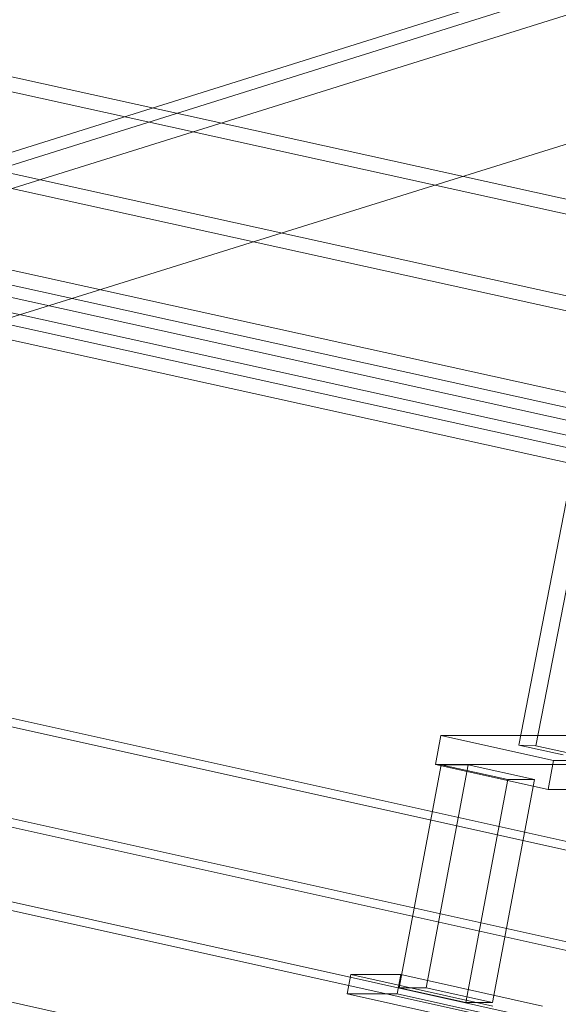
# Model space of a CAD drawing. Header units: millimetres. Extents: x -4738 to 65662, y -68080 to 6847.
# Tile 847 of 1056: x 21308 to 21527, y 1686 to 2086. Entities that reach past the tile are written whole.
import ezdxf

# ---------------------------------------------------------------- set-up
doc = ezdxf.new("R2010")
doc.units = ezdxf.units.MM
for name, color, linetype, lineweight in [('COTAS_P', 1, 'Continuous', 0), ('lateral_C02', 7, 'Continuous', 0), ('lateral_C10', 7, 'Continuous', 0)]:
    doc.layers.add(name, color=color, linetype=linetype, lineweight=lineweight)
doc.dimstyles.new('R19_100', dxfattribs={"dimtxt": 250, "dimasz": 150, "dimexe": 150, "dimexo": 80, "dimgap": 100, "dimtad": 1, "dimtih": 1, "dimtoh": 1, "dimdsep": 46, "dimcen": 0.09, "dimadec": 0, "dimazin": 0, "dimtfac": 1, "dimtdec": 4, "dimtofl": 0, "dimtmove": 0, "dimatfit": 3, "dimfxl": 1, "dimtolj": 1, "dimtzin": 0, "dimarcsym": 0})

# ---------------------------------------------------------------- blocks, each defined once
blk = doc.blocks.new('DIM_R30_4')
at = {"layer": 'COTAS_P'}
for p, q in [((15248.37, 1279.09), (24311.82, 4109.09)), ((24311.82, 4109.09), (24155.23, 4107.34)), ((24311.82, 4109.09), (24182.05, 4021.43)), ((24580.07, 3250), (24311.82, 4109.09)), ((15248.37, 1279.09), (15378.14, 1366.76)), ((15248.37, 1279.09), (15404.97, 1280.85)), ((15516.62, 420), (15248.37, 1279.09))]:
    blk.add_line(p, q, dxfattribs=at)
blk.add_text('9495 P', height=250, rotation=17.3406, dxfattribs=at).set_placement((19750.29, 2789.55))

msp = doc.modelspace()

# ---------------------------------------------------------------- linework, layer by layer
at = {"layer": 'lateral_C02'}
for p, q in [((15575.415, 232.817), (24634.01, 3078.273)), ((15576.913, 228.047), (24635.508, 3073.503)), ((20539.887, 1778.958), (21685.346, 2136.62)), ((20554.789, 1731.231), (21700.249, 2088.893))]:
    msp.add_line(p, q, dxfattribs=at)
at = {"layer": 'lateral_C10'}
for p, q in [((21610.374, 1956.452), (20726.321, 2151.434)), ((20904.735, 2151.434), (21788.789, 1956.452)), ((20725.222, 2145.554), (21609.275, 1950.571)), ((21787.69, 1950.571), (20903.637, 2145.554)), ((21636.178, 1888.998), (20752.125, 2083.981)), ((21686.976, 1888.998), (20802.922, 2083.981)), ((21737.773, 1888.998), (20853.72, 2083.981)), ((20751.026, 2078.101), (21635.079, 1883.118)), ((20801.824, 2078.101), (21685.877, 1883.118)), ((20852.621, 2078.101), (21736.674, 1883.118)), ((21549.586, 1989.74), (21511.073, 1791.239)), ((21518.058, 1790.99), (21556.572, 1989.491)), ((20787.642, 1838.932), (21869.813, 1598.359)), ((21885.443, 1598.359), (20803.272, 1838.932)), ((21123.686, 1838.932), (22205.858, 1598.359)), ((22221.487, 1598.359), (21139.316, 1838.932)), ((21878.062, 1559.171), (20795.89, 1799.744)), ((22198.476, 1559.171), (21116.304, 1799.744)), ((22214.106, 1559.171), (21131.934, 1799.744)), ((21479.371, 1795.139), (21477.157, 1783.383)), ((21811.508, 1795.139), (21479.371, 1795.139)), ((21479.371, 1795.139), (21525.183, 1784.955)), ((21511.073, 1791.239), (21518.058, 1790.99)), ((21529.109, 1787.23), (21511.073, 1791.239)), ((21518.058, 1790.99), (21536.095, 1786.98)), ((21479.48, 1783.257), (21462.388, 1692.516)), ((21473.329, 1692.516), (21490.421, 1783.257)), ((21522.969, 1773.199), (21477.157, 1783.383)), ((21477.157, 1783.383), (21809.293, 1783.383)), ((21490.421, 1783.257), (21479.48, 1783.257)), ((21479.48, 1783.257), (21506.535, 1777.243)), ((21517.476, 1777.243), (21490.421, 1783.257)), ((21522.969, 1773.199), (21525.183, 1784.955)), ((21525.183, 1784.955), (21857.32, 1784.955)), ((21489.442, 1686.501), (21506.535, 1777.243)), ((21517.476, 1777.243), (21500.383, 1686.501)), ((21506.535, 1777.243), (21517.476, 1777.243)), ((21855.105, 1773.199), (21522.969, 1773.199)), ((21442.737, 1697.883), (21441.261, 1690.046)), ((21463.056, 1697.883), (21442.737, 1697.883)), ((21442.737, 1697.883), (21500.453, 1685.053)), ((21461.58, 1690.046), (21463.056, 1697.883)), ((21520.772, 1685.053), (21463.056, 1697.883)), ((21489.442, 1686.501), (21462.388, 1692.516)), ((21462.388, 1692.516), (21473.329, 1692.516)), ((21473.329, 1692.516), (21500.383, 1686.501)), ((21498.977, 1677.215), (21441.261, 1690.046)), ((21441.261, 1690.046), (21461.58, 1690.046)), ((21461.58, 1690.046), (21519.296, 1677.215)), ((21500.383, 1686.501), (21489.442, 1686.501))]:
    msp.add_line(p, q, dxfattribs=at)

# ---------------------------------------------------------------- dimensions: what is measured, and where the dimension line sits
at = {"layer": 'COTAS_P'}
dim = msp.add_aligned_dim(p1=(15516.618, 420), p2=(24580.067, 3250), distance=900, text='<> P', dimstyle='R19_100', dxfattribs=at)
dim.commit()
dim.dimension.update_dxf_attribs({"geometry": 'DIM_R30_4', "text_midpoint": (19780.096, 2694.095)})

doc.saveas('drawing.dxf')
